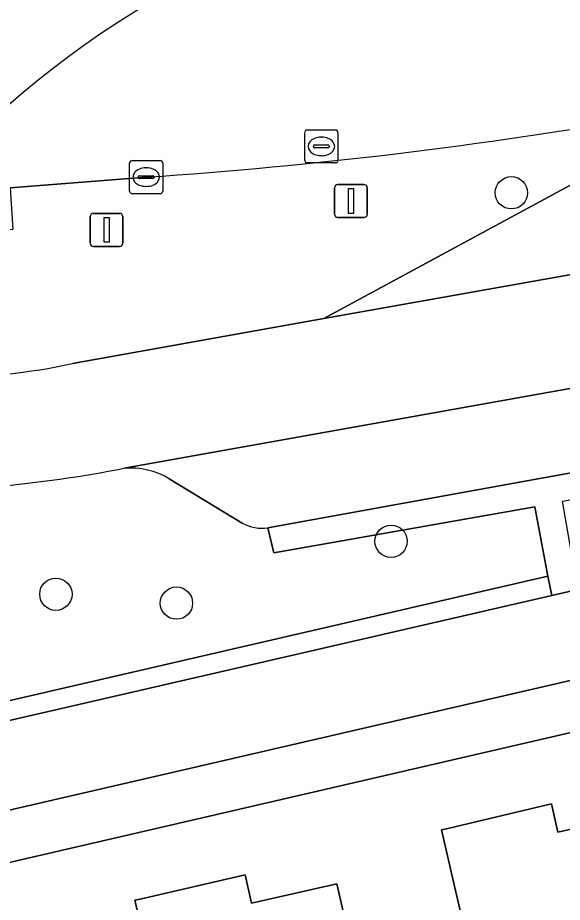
# Model space of a CAD drawing. Extents: x 156412 to 157779, y 382335 to 383768.
# Drawn here: x 156690.27 to 156706.74, y 382899.99 to 382926.74 of the extents above; entities that cross this region are included whole.
import ezdxf

# ---------------------------------------------------------------- set-up
doc = ezdxf.new("R2010")
doc.units = 0
for name, color, linetype in [('IMGEO_Berm_groen', 7, 'Continuous'), ('IMGEO_Boom', 7, 'Continuous'), ('IMGEO_Erf', 7, 'Continuous'), ('IMGEO_Fietspad_gesloten', 7, 'Continuous'), ('IMGEO_Groenvoorziening', 7, 'Continuous'), ('IMGEO_Haag', 7, 'Continuous'), ('IMGEO_Kolk', 7, 'Continuous'), ('IMGEO_Lichtmast', 7, 'Continuous'), ('IMGEO_OVBaan_gesloten', 7, 'Continuous'), ('IMGEO_Pand', 7, 'Continuous'), ('IMGEO_Parkeervlak_open', 7, 'Continuous'), ('IMGEO_Rijbaan_regionaal_gesloten', 7, 'Continuous'), ('IMGEO_Rioolput', 7, 'Continuous'), ('IMGEO_Verkeersregelinstallatiepaal', 7, 'Continuous'), ('IMGEO_Voetpad_open', 7, 'Continuous')]:
    doc.layers.add(name, color=color, linetype=linetype)

msp = doc.modelspace()

# ---------------------------------------------------------------- linework, layer by layer
at = {"layer": 'IMGEO_Berm_groen'}
for points in [[(156711.629, 382924.18), (156699.533, 382917.637), (156710.418, 382919.581), (156715.524, 382920.493), (156727.381, 382922.7), (156734.281, 382924.139), (156802.928, 382939.975)], [(156691.926, 382916.279), (156699.533, 382917.637), (156711.629, 382924.18)], [(156694.154, 382921.918), (156690.044, 382921.597), (156690.126, 382920.329), (156688.16, 382920.192), (156684.816, 382915.946)], [(156689.581, 382912.559), (156681.579, 382911.627), (156681.627, 382910.347), (156684.838, 382904.892), (156706.31, 382909.849)], [(156697.063, 382911.454), (156694.855, 382912.796)], [(156706.31, 382909.849), (156705.908, 382911.942), (156698.022, 382910.552), (156697.84, 382911.316)]]:
    msp.add_lwpolyline(points, dxfattribs=at)
for centre, radius, start, end in [((156684.675, 383063.787), 142.186, 273.82234, 279.9911), ((156687.897, 382935.027), 19.176, 270.0954, 282.1286), ((156686.424, 382948.915), 36.492, 274.9628, 281.1661), ((156693.658, 382910.738), 2.381, 59.8156, 94.0173), ((156697.646, 382912.479), 1.179, 240.3789, 279.479)]:
    msp.add_arc(centre, radius, start, end, dxfattribs=at)
at = {"layer": 'IMGEO_Boom'}
for centre in [(156705.203, 382921.444), (156701.564, 382910.905), (156691.424, 382909.303), (156695.072, 382909.035)]:
    msp.add_circle(centre, 0.489, dxfattribs=at)
at = {"layer": 'IMGEO_Erf'}
for points in [[(156774.309, 382920.694), (156684.12, 382899.829)], [(156703.972, 382898.336), (156703.092, 382902.176), (156703.279, 382902.22), (156706.412, 382902.96), (156706.609, 382902.103), (156709.184, 382902.695)], [(156694.716, 382896.205), (156693.817, 382900.05), (156694.011, 382900.094), (156697.146, 382900.814), (156697.343, 382899.957), (156699.918, 382900.549), (156700.609, 382897.566)]]:
    msp.add_lwpolyline(points, dxfattribs=at)
at = {"layer": 'IMGEO_Fietspad_gesloten'}
for points in [[(156674.773, 382899.258), (156767.182, 382920.602), (156826.292, 382934.262), (156902.955, 382951.999), (156911.251, 382953.909), (156913.318, 382954.385), (156939.803, 382960.484), (156939.156, 382962.984), (156887.943, 382951.159), (156887.089, 382950.962), (156864.935, 382945.847), (156864.068, 382945.647), (156859.834, 382944.669), (156852.462, 382942.964), (156851.598, 382942.764), (156830.312, 382937.841), (156829.479, 382937.648), (156815.976, 382934.507), (156815.173, 382934.345)], [(156809.782, 382933.13), (156809.3, 382933.028), (156807.367, 382932.551), (156806.116, 382932.217), (156791.735, 382928.919), (156790.862, 382928.717), (156789.293, 382928.354), (156769.36, 382923.765), (156768.531, 382923.574), (156756.642, 382920.837), (156755.788, 382920.641), (156740.33, 382917.082), (156739.502, 382916.892), (156732.188, 382915.208), (156727.372, 382914.098), (156726.516, 382913.9), (156707.213, 382909.45), (156706.422, 382909.267), (156685.15, 382904.363), (156675.452, 382902.127), (156672.959, 382901.552), (156671.88, 382901.564), (156670.262, 382901.777)]]:
    msp.add_lwpolyline(points, dxfattribs=at)
at = {"layer": 'IMGEO_Groenvoorziening'}
msp.add_lwpolyline([(156706.422, 382909.267), (156706.31, 382909.849), (156684.838, 382904.892), (156685.15, 382904.363)], close=True, dxfattribs=at)
at = {"layer": 'IMGEO_Haag'}
msp.add_lwpolyline([(156706.31, 382909.849), (156684.838, 382904.892), (156685.15, 382904.363), (156706.422, 382909.267)], close=True, dxfattribs=at)
at = {"layer": 'IMGEO_Kolk'}
for p, q in [((156693.655, 382921.491), (156693.655, 382922.343)), ((156693.73, 382922.417), (156694.582, 382922.417)), ((156694.143, 382922.197), (156694.168, 382922.197)), ((156694.656, 382922.343), (156694.656, 382921.491)), ((156693.914, 382921.911), (156693.914, 382921.923)), ((156693.957, 382921.96), (156694.355, 382921.96)), ((156694.398, 382921.923), (156694.398, 382921.911)), ((156694.352, 382921.874), (156693.954, 382921.874)), ((156694.582, 382921.417), (156693.73, 382921.417)), ((156694.166, 382921.637), (156694.141, 382921.637))]:
    msp.add_line(p, q, dxfattribs=at)
for points in [[(156693.655, 382921.491), (156693.655, 382922.343)], [(156693.73, 382922.417), (156694.582, 382922.417)], [(156694.656, 382922.343), (156694.656, 382921.491)], [(156694.582, 382921.417), (156693.73, 382921.417)]]:
    msp.add_lwpolyline(points, dxfattribs=at)
for centre, radius, start, end in [((156693.732, 382922.341), 0.0765, 91.552, 178.448), ((156693.732, 382922.341), 0.0765, 91.552, 178.448), ((156694.58, 382922.341), 0.0765, 1.552, 88.448), ((156694.58, 382922.341), 0.0765, 1.552, 88.448), ((156693.954, 382921.92), 0.0403, 85.8775, 175.7526), ((156693.951, 382921.91), 0.0366, 178.938, 274.7102), ((156694.355, 382921.917), 0.043, 264.8664, 352.4533), ((156694.359, 382921.922), 0.0386, 1.7309, 96.639), ((156693.732, 382921.493), 0.0765, 181.552, 268.448), ((156693.732, 382921.493), 0.0765, 181.552, 268.448), ((156694.58, 382921.493), 0.0765, 271.552, 358.448), ((156694.58, 382921.493), 0.0765, 271.552, 358.448)]:
    msp.add_arc(centre, radius, start, end, dxfattribs=at)
for centre, major_axis, ratio, start_param, end_param in [((156694.142, 382921.917), (-0.387, 0.002), 0.722429, 4.712389, 7.853982), ((156694.167, 382921.917), (-0.39, 0.002), 0.717154, 1.570796, 4.712389)]:
    msp.add_ellipse(centre, major_axis=major_axis, ratio=ratio, start_param=start_param, end_param=end_param, dxfattribs=at)
at = {"layer": 'IMGEO_Lichtmast'}
for p, q in [((156692.462, 382919.922), (156692.462, 382920.722)), ((156692.462, 382920.722), (156692.462, 382919.922)), ((156692.562, 382920.822), (156693.352, 382920.822)), ((156693.352, 382920.822), (156692.562, 382920.822)), ((156693.452, 382920.722), (156693.452, 382919.922)), ((156693.452, 382919.922), (156693.452, 382920.722)), ((156693.352, 382919.822), (156692.562, 382919.822)), ((156692.562, 382919.822), (156693.352, 382919.822))]:
    msp.add_line(p, q, dxfattribs=at)
msp.add_lwpolyline([(156692.882, 382920.697), (156693.032, 382920.697), (156693.032, 382919.947), (156692.882, 382919.947), (156692.882, 382920.697)], dxfattribs=at)
for centre, start, end in [((156692.562, 382920.722), 90, 180), ((156692.562, 382920.722), 90, 180), ((156693.352, 382920.722), 0, 90), ((156693.352, 382920.722), 360, 90), ((156692.562, 382919.922), 180, 270), ((156692.562, 382919.922), 180, 270), ((156693.352, 382919.922), 270, 0), ((156693.352, 382919.922), 270, 0)]:
    msp.add_arc(centre, 0.1, start, end, dxfattribs=at)
at = {"layer": 'IMGEO_OVBaan_gesloten'}
msp.add_arc((156709.581, 382901.543), 29.878, 103.8905, 140.0495, dxfattribs=at)
at = {"layer": 'IMGEO_Pand'}
for points in [[(156713.238, 382900.482), (156709.875, 382899.712), (156709.184, 382902.695), (156706.609, 382902.103), (156706.412, 382902.96), (156703.279, 382902.22), (156703.092, 382902.176), (156703.972, 382898.336), (156704.169, 382898.381), (156705.883, 382890.982), (156706.274, 382889.512), (156711.253, 382890.662), (156710.911, 382892.143), (156715.13, 382893.118), (156713.412, 382900.522)], [(156703.972, 382898.336), (156700.609, 382897.566), (156699.918, 382900.549), (156697.343, 382899.957), (156697.146, 382900.814), (156694.011, 382900.094), (156693.817, 382900.05), (156694.716, 382896.205), (156694.902, 382896.248), (156696.617, 382888.842), (156697.008, 382887.369), (156701.997, 382888.521), (156701.654, 382890.005), (156705.883, 382890.982), (156704.169, 382898.381)]]:
    msp.add_lwpolyline(points, close=True, dxfattribs=at)
at = {"layer": 'IMGEO_Parkeervlak_open'}
for points in [[(156730.342, 382919.906), (156723.625, 382918.503), (156711.264, 382916.292), (156693.491, 382913.113)], [(156697.84, 382911.316), (156726.967, 382916.592)], [(156694.855, 382912.796), (156697.063, 382911.454)]]:
    msp.add_lwpolyline(points, dxfattribs=at)
for centre, radius, start, end in [((156693.658, 382910.738), 2.381, 59.8156, 94.0173), ((156697.646, 382912.479), 1.179, 240.3789, 279.479)]:
    msp.add_arc(centre, radius, start, end, dxfattribs=at)
at = {"layer": 'IMGEO_Rijbaan_regionaal_gesloten'}
for points in [[(156688.926, 382921.51), (156690.044, 382921.597), (156694.154, 382921.918)], [(156710.418, 382919.581), (156699.533, 382917.637), (156691.926, 382916.279)], [(156693.491, 382913.113), (156711.264, 382916.292), (156710.418, 382919.581)]]:
    msp.add_lwpolyline(points, dxfattribs=at)
for centre, radius, start, end in [((156709.581, 382901.543), 29.878, 103.8905, 140.0495), ((156684.675, 383063.787), 142.186, 273.82234, 279.9911), ((156687.897, 382935.027), 19.176, 270.0954, 282.1286), ((156686.424, 382948.915), 36.492, 274.9628, 281.1661)]:
    msp.add_arc(centre, radius, start, end, dxfattribs=at)
at = {"layer": 'IMGEO_Rioolput'}
for p, q in [((156698.956, 382922.42), (156698.956, 382923.272)), ((156699.031, 382923.346), (156699.883, 382923.346)), ((156699.957, 382923.272), (156699.957, 382922.42)), ((156699.444, 382923.126), (156699.469, 382923.126)), ((156699.215, 382922.84), (156699.215, 382922.852)), ((156699.653, 382922.803), (156699.255, 382922.803)), ((156699.258, 382922.889), (156699.656, 382922.889)), ((156699.699, 382922.852), (156699.699, 382922.84)), ((156699.467, 382922.566), (156699.442, 382922.566)), ((156699.883, 382922.346), (156699.031, 382922.346))]:
    msp.add_line(p, q, dxfattribs=at)
for points in [[(156698.956, 382922.42), (156698.956, 382923.272)], [(156699.031, 382923.346), (156699.883, 382923.346)], [(156699.957, 382923.272), (156699.957, 382922.42)], [(156699.883, 382922.346), (156699.031, 382922.346)]]:
    msp.add_lwpolyline(points, dxfattribs=at)
for centre, radius, start, end in [((156699.033, 382923.27), 0.0765, 91.552, 178.448), ((156699.033, 382923.27), 0.0765, 91.552, 178.448), ((156699.881, 382923.27), 0.0765, 1.552, 88.448), ((156699.881, 382923.27), 0.0765, 1.552, 88.448), ((156699.255, 382922.849), 0.0403, 85.8775, 175.7526), ((156699.252, 382922.839), 0.0366, 178.938, 274.7102), ((156699.656, 382922.846), 0.043, 264.8664, 352.4533), ((156699.66, 382922.851), 0.0386, 1.7309, 96.639), ((156699.033, 382922.422), 0.0765, 181.552, 268.448), ((156699.033, 382922.422), 0.0765, 181.552, 268.448), ((156699.881, 382922.422), 0.0765, 271.552, 358.448), ((156699.881, 382922.422), 0.0765, 271.552, 358.448)]:
    msp.add_arc(centre, radius, start, end, dxfattribs=at)
for centre, major_axis, ratio, start_param, end_param in [((156699.443, 382922.846), (-0.387, 0.002), 0.722429, 4.712389, 7.853982), ((156699.468, 382922.846), (-0.39, 0.002), 0.717154, 1.570796, 4.712389)]:
    msp.add_ellipse(centre, major_axis=major_axis, ratio=ratio, start_param=start_param, end_param=end_param, dxfattribs=at)
at = {"layer": 'IMGEO_Verkeersregelinstallatiepaal'}
for p, q in [((156699.955, 382921.696), (156700.745, 382921.696)), ((156700.745, 382921.696), (156699.955, 382921.696)), ((156699.855, 382920.796), (156699.855, 382921.596)), ((156699.855, 382921.596), (156699.855, 382920.796)), ((156700.845, 382921.596), (156700.845, 382920.796)), ((156700.845, 382920.796), (156700.845, 382921.596)), ((156692.462, 382919.922), (156692.462, 382920.722)), ((156692.462, 382920.722), (156692.462, 382919.922)), ((156692.562, 382920.822), (156693.352, 382920.822)), ((156693.352, 382920.822), (156692.562, 382920.822)), ((156693.452, 382920.722), (156693.452, 382919.922)), ((156693.452, 382919.922), (156693.452, 382920.722)), ((156700.745, 382920.696), (156699.955, 382920.696)), ((156699.955, 382920.696), (156700.745, 382920.696)), ((156693.352, 382919.822), (156692.562, 382919.822)), ((156692.562, 382919.822), (156693.352, 382919.822))]:
    msp.add_line(p, q, dxfattribs=at)
for points in [[(156700.275, 382921.571), (156700.425, 382921.571), (156700.425, 382920.821), (156700.275, 382920.821), (156700.275, 382921.571)], [(156692.882, 382920.697), (156693.032, 382920.697), (156693.032, 382919.947), (156692.882, 382919.947), (156692.882, 382920.697)]]:
    msp.add_lwpolyline(points, dxfattribs=at)
for centre, start, end in [((156699.955, 382921.596), 90, 180), ((156699.955, 382921.596), 90, 180), ((156700.745, 382921.596), 0, 90), ((156700.745, 382921.596), 360, 90), ((156692.562, 382920.722), 90, 180), ((156692.562, 382920.722), 90, 180), ((156693.352, 382920.722), 0, 90), ((156693.352, 382920.722), 360, 90), ((156699.955, 382920.796), 180, 270), ((156699.955, 382920.796), 180, 270), ((156700.745, 382920.796), 270, 0), ((156700.745, 382920.796), 270, 0), ((156692.562, 382919.922), 180, 270), ((156692.562, 382919.922), 180, 270), ((156693.352, 382919.922), 270, 0), ((156693.352, 382919.922), 270, 0)]:
    msp.add_arc(centre, 0.1, start, end, dxfattribs=at)
at = {"layer": 'IMGEO_Voetpad_open'}
for points in [[(156903.296, 382950.523), (156904.698, 382950.847), (156910.458, 382952.176), (156911.592, 382952.432), (156911.251, 382953.909), (156902.955, 382951.999), (156826.292, 382934.262), (156767.182, 382920.602), (156674.773, 382899.258)], [(156673.213, 382897.345), (156682.265, 382899.418), (156684.12, 382899.829), (156774.309, 382920.694), (156774.651, 382920.773), (156774.992, 382920.852), (156776.018, 382921.089), (156779.301, 382921.834), (156780.385, 382922.087), (156781.069, 382922.247), (156806.375, 382928.091), (156824.938, 382932.403), (156827.589, 382932.999), (156827.978, 382933.083), (156828.922, 382933.312), (156903.296, 382950.523)]]:
    msp.add_lwpolyline(points, dxfattribs=at)
msp.add_lwpolyline([(156726.967, 382916.592), (156697.84, 382911.316), (156698.022, 382910.552), (156705.908, 382911.942), (156706.31, 382909.849), (156706.422, 382909.267), (156707.213, 382909.45), (156707.112, 382910.034), (156706.753, 382912.122), (156726.237, 382915.622), (156726.42, 382914.491), (156726.516, 382913.9), (156727.372, 382914.098), (156727.276, 382914.688)], close=True, dxfattribs=at)

doc.saveas('drawing.dxf')
